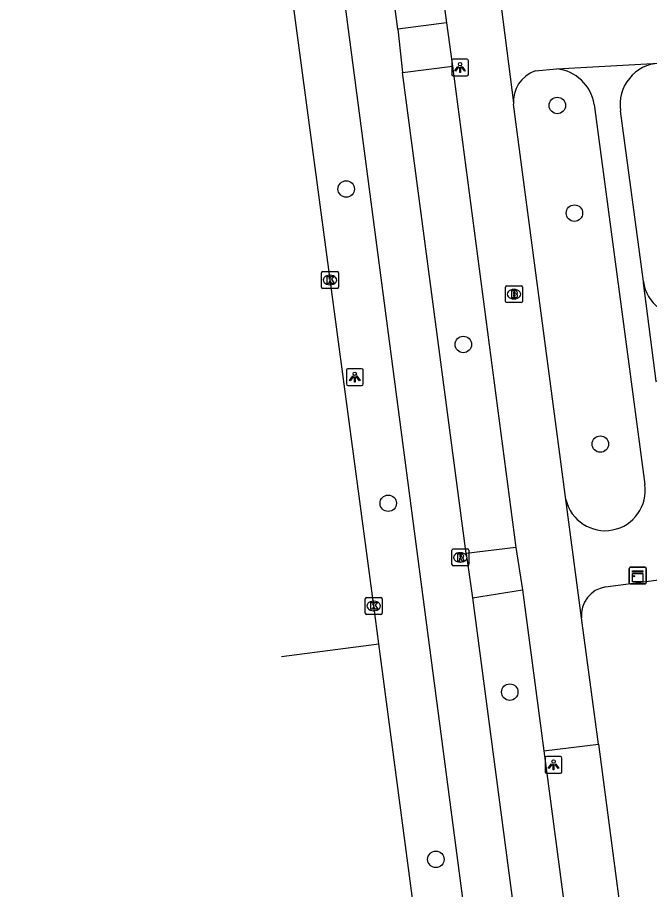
# Model space of a CAD drawing. Extents: x 161084 to 161928, y 385355 to 386522.
# Drawn here: x 161205.2 to 161242.8, y 385538 to 385589.7 of the extents above; entities that cross this region are included whole.
import ezdxf

# ---------------------------------------------------------------- set-up
doc = ezdxf.new("R2010")
doc.units = 0
for name, color, linetype in [('IMGEO_Boom', 7, 'Continuous'), ('IMGEO_Brandkraan', 7, 'Continuous'), ('IMGEO_Fietspad_gesloten', 7, 'Continuous'), ('IMGEO_Kast', 7, 'Continuous'), ('IMGEO_Kolk', 7, 'Continuous'), ('IMGEO_Lichtpunt', 7, 'Continuous'), ('IMGEO_OVBaan_gesloten', 7, 'Continuous'), ('IMGEO_Rioolput', 7, 'Continuous'), ('IMGEO_Voetpad_open', 7, 'Continuous')]:
    doc.layers.add(name, color=color, linetype=linetype)

msp = doc.modelspace()

# ---------------------------------------------------------------- linework, layer by layer
at = {"layer": 'IMGEO_Boom'}
for centre in [(161237.305, 385584.506), (161224.77, 385579.545), (161238.324, 385578.116), (161231.724, 385570.317), (161239.861, 385564.404), (161227.266, 385560.891), (161234.483, 385549.68), (161230.094, 385539.749)]:
    msp.add_circle(centre, 0.489, dxfattribs=at)
at = {"layer": 'IMGEO_Brandkraan'}
for p, q in [((161234.235, 385572.877), (161234.235, 385573.729)), ((161234.31, 385573.803), (161235.162, 385573.803)), ((161235.236, 385573.729), (161235.236, 385572.877)), ((161234.723, 385573.583), (161234.748, 385573.583)), ((161235.162, 385572.803), (161234.31, 385572.803)), ((161234.746, 385573.023), (161234.721, 385573.023))]:
    msp.add_line(p, q, dxfattribs=at)
for points in [[(161234.235, 385572.877), (161234.235, 385573.729)], [(161234.31, 385573.803), (161235.162, 385573.803)], [(161235.236, 385573.729), (161235.236, 385572.877)], [(161234.583, 385573.503), (161234.583, 385573.103), (161234.796, 385573.103)], [(161234.814, 385573.503), (161234.583, 385573.503)], [(161234.762, 385573.422), (161234.708, 385573.422), (161234.708, 385573.346)], [(161234.708, 385573.346), (161234.761, 385573.346)], [(161234.77, 385573.27), (161234.708, 385573.27), (161234.708, 385573.189)], [(161235.162, 385572.803), (161234.31, 385572.803)], [(161234.708, 385573.189), (161234.77, 385573.189)]]:
    msp.add_lwpolyline(points, dxfattribs=at)
for centre, radius, start, end in [((161234.312, 385573.727), 0.0765, 91.552, 178.448), ((161234.312, 385573.727), 0.0765, 91.552, 178.448), ((161235.16, 385573.727), 0.0765, 1.552, 88.448), ((161235.16, 385573.727), 0.0765, 1.552, 88.448), ((161234.763, 385573.384), 0.0379, 267.8285, 90.9355), ((161234.771, 385573.229), 0.0404, 269.8759, 90.5077), ((161234.818, 385573.358), 0.145, 59.4692, 91.5367), ((161234.843, 385573.405), 0.0922, 285.5137, 58.1501), ((161234.848, 385573.213), 0.105, 301.3115, 78.989), ((161234.312, 385572.879), 0.0765, 181.552, 268.448), ((161234.312, 385572.879), 0.0765, 181.552, 268.448), ((161234.802, 385573.354), 0.251, 268.6676, 293.5347), ((161235.16, 385572.879), 0.0765, 271.552, 358.448), ((161235.16, 385572.879), 0.0765, 271.552, 358.448)]:
    msp.add_arc(centre, radius, start, end, dxfattribs=at)
for centre, major_axis, ratio, start_param, end_param in [((161234.722, 385573.303), (-0.387, 0.002), 0.722429, 4.712389, 7.853982), ((161234.747, 385573.303), (-0.39, 0.002), 0.717154, 1.570796, 4.712389)]:
    msp.add_ellipse(centre, major_axis=major_axis, ratio=ratio, start_param=start_param, end_param=end_param, dxfattribs=at)
at = {"layer": 'IMGEO_Fietspad_gesloten'}
for points in [[(161220.02, 385626.723), (161222.179, 385609.637), (161229.642, 385552.92), (161237.816, 385490.801)], [(161227.827, 385589.03), (161225.123, 385609.586)], [(161227.827, 385589.03), (161228.109, 385586.465)], [(161231.897, 385557.917), (161228.109, 385586.465)], [(161231.897, 385557.917), (161232.276, 385555.284)], [(161232.276, 385555.284), (161235.077, 385534.001)]]:
    msp.add_lwpolyline(points, dxfattribs=at)
at = {"layer": 'IMGEO_Kast'}
for p, q in [((161241.583, 385556.174), (161241.583, 385557.015)), ((161241.583, 385557.015), (161241.583, 385556.174)), ((161241.658, 385557.099), (161242.499, 385557.099)), ((161242.499, 385557.099), (161241.658, 385557.099)), ((161242.583, 385557.024), (161242.583, 385556.183)), ((161242.583, 385556.183), (161242.583, 385557.024)), ((161242.508, 385556.099), (161241.667, 385556.099)), ((161241.667, 385556.099), (161242.508, 385556.099))]:
    msp.add_line(p, q, dxfattribs=at)
for points in [[(161241.778, 385556.889), (161242.378, 385556.889), (161242.378, 385556.804), (161241.778, 385556.804), (161241.778, 385556.889)], [(161241.778, 385556.714), (161242.378, 385556.714), (161242.378, 385556.225), (161241.778, 385556.225), (161241.778, 385556.714)]]:
    msp.add_lwpolyline(points, dxfattribs=at)
msp.add_circle((161241.862, 385556.563), 0.0377, dxfattribs=at)
for centre, start, end in [((161241.661, 385557.021), 92.4484, 184.2845), ((161241.661, 385557.021), 92.4484, 184.2845), ((161242.505, 385557.021), 2.4484, 94.2845), ((161242.505, 385557.021), 2.4484, 94.2845), ((161241.661, 385556.177), 182.4484, 274.2845), ((161241.661, 385556.177), 182.4484, 274.2845), ((161242.505, 385556.177), 272.4484, 4.2845), ((161242.505, 385556.177), 272.4484, 4.2845)]:
    msp.add_arc(centre, 0.0779, start, end, dxfattribs=at)
at = {"layer": 'IMGEO_Kolk'}
for p, q in [((161223.308, 385573.718), (161223.308, 385574.57)), ((161223.383, 385574.644), (161224.235, 385574.644)), ((161223.796, 385574.424), (161223.821, 385574.424)), ((161224.309, 385574.57), (161224.309, 385573.718)), ((161223.819, 385573.864), (161223.794, 385573.864)), ((161224.235, 385573.644), (161223.383, 385573.644)), ((161225.904, 385554.368), (161225.904, 385555.22)), ((161225.979, 385555.294), (161226.831, 385555.294)), ((161226.905, 385555.22), (161226.905, 385554.368)), ((161226.392, 385555.074), (161226.417, 385555.074)), ((161226.831, 385554.294), (161225.979, 385554.294)), ((161226.415, 385554.514), (161226.39, 385554.514))]:
    msp.add_line(p, q, dxfattribs=at)
for points in [[(161223.308, 385573.718), (161223.308, 385574.57)], [(161223.383, 385574.644), (161224.235, 385574.644)], [(161223.629, 385574.344), (161223.752, 385574.344), (161223.752, 385574.193), (161223.882, 385574.344), (161224.046, 385574.344), (161223.9, 385574.193), (161224.053, 385573.944), (161223.901, 385573.944), (161223.816, 385574.108), (161223.752, 385574.041), (161223.752, 385573.944), (161223.629, 385573.944), (161223.629, 385574.344)], [(161224.309, 385574.57), (161224.309, 385573.718)], [(161224.235, 385573.644), (161223.383, 385573.644)], [(161225.904, 385554.368), (161225.904, 385555.22)], [(161225.979, 385555.294), (161226.831, 385555.294)], [(161226.905, 385555.22), (161226.905, 385554.368)], [(161226.225, 385554.994), (161226.348, 385554.994), (161226.348, 385554.843), (161226.478, 385554.994), (161226.642, 385554.994), (161226.496, 385554.843), (161226.649, 385554.594), (161226.497, 385554.594), (161226.412, 385554.758), (161226.348, 385554.691), (161226.348, 385554.594), (161226.225, 385554.594), (161226.225, 385554.994)], [(161226.831, 385554.294), (161225.979, 385554.294)]]:
    msp.add_lwpolyline(points, dxfattribs=at)
for centre, start, end in [((161223.385, 385574.568), 91.552, 178.448), ((161223.385, 385574.568), 91.552, 178.448), ((161224.233, 385574.568), 1.552, 88.448), ((161224.233, 385574.568), 1.552, 88.448), ((161223.385, 385573.72), 181.552, 268.448), ((161223.385, 385573.72), 181.552, 268.448), ((161224.233, 385573.72), 271.552, 358.448), ((161224.233, 385573.72), 271.552, 358.448), ((161225.981, 385555.218), 91.552, 178.448), ((161225.981, 385555.218), 91.552, 178.448), ((161226.829, 385555.218), 1.552, 88.448), ((161226.829, 385555.218), 1.552, 88.448), ((161225.981, 385554.37), 181.552, 268.448), ((161225.981, 385554.37), 181.552, 268.448), ((161226.829, 385554.37), 271.552, 358.448), ((161226.829, 385554.37), 271.552, 358.448)]:
    msp.add_arc(centre, 0.0765, start, end, dxfattribs=at)
for centre, major_axis, ratio, start_param, end_param in [((161223.795, 385574.144), (-0.387, 0.002), 0.722429, 4.712389, 7.853982), ((161223.82, 385574.144), (-0.39, 0.002), 0.717154, 1.570796, 4.712389), ((161226.391, 385554.794), (-0.387, 0.002), 0.722429, 4.712389, 7.853982), ((161226.416, 385554.794), (-0.39, 0.002), 0.717154, 1.570796, 4.712389)]:
    msp.add_ellipse(centre, major_axis=major_axis, ratio=ratio, start_param=start_param, end_param=end_param, dxfattribs=at)
at = {"layer": 'IMGEO_Lichtpunt'}
for p, q in [((161231.935, 385587.256), (161231.127, 385587.256)), ((161231.935, 385587.256), (161231.127, 385587.256)), ((161231.033, 385587.161), (161231.033, 385586.354)), ((161231.033, 385587.161), (161231.033, 385586.354)), ((161232.029, 385586.354), (161232.029, 385587.161)), ((161232.029, 385586.354), (161232.029, 385587.161)), ((161231.127, 385586.26), (161231.935, 385586.26)), ((161231.127, 385586.26), (161231.935, 385586.26)), ((161224.781, 385568.785), (161224.781, 385567.978)), ((161224.781, 385568.785), (161224.781, 385567.978)), ((161225.683, 385568.88), (161224.875, 385568.88)), ((161225.683, 385568.88), (161224.875, 385568.88)), ((161225.777, 385567.978), (161225.777, 385568.785)), ((161225.777, 385567.978), (161225.777, 385568.785)), ((161224.875, 385567.884), (161225.683, 385567.884)), ((161224.875, 385567.884), (161225.683, 385567.884)), ((161236.585, 385545.763), (161236.585, 385544.956)), ((161236.585, 385545.763), (161236.585, 385544.956)), ((161237.487, 385545.858), (161236.679, 385545.858)), ((161237.487, 385545.858), (161236.679, 385545.858)), ((161237.581, 385544.956), (161237.581, 385545.763)), ((161237.581, 385544.956), (161237.581, 385545.763)), ((161236.679, 385544.862), (161237.487, 385544.862)), ((161236.679, 385544.862), (161237.487, 385544.862))]:
    msp.add_line(p, q, dxfattribs=at)
for points in [[(161231.407, 385586.825), (161231.446, 385586.797), (161231.258, 385586.535), (161231.22, 385586.562), (161231.407, 385586.825)], [(161231.509, 385586.777), (161231.556, 385586.777), (161231.556, 385586.455), (161231.509, 385586.455), (161231.509, 385586.777)], [(161231.619, 385586.797), (161231.657, 385586.824), (161231.844, 385586.562), (161231.805, 385586.534), (161231.619, 385586.797)], [(161225.155, 385568.449), (161225.194, 385568.421), (161225.006, 385568.159), (161224.968, 385568.186), (161225.155, 385568.449)], [(161225.257, 385568.401), (161225.304, 385568.401), (161225.304, 385568.079), (161225.257, 385568.079), (161225.257, 385568.401)], [(161225.367, 385568.421), (161225.405, 385568.448), (161225.592, 385568.186), (161225.553, 385568.158), (161225.367, 385568.421)], [(161236.959, 385545.427), (161236.998, 385545.399), (161236.81, 385545.137), (161236.772, 385545.164), (161236.959, 385545.427)], [(161237.061, 385545.379), (161237.108, 385545.379), (161237.108, 385545.057), (161237.061, 385545.057), (161237.061, 385545.379)], [(161237.171, 385545.399), (161237.209, 385545.426), (161237.396, 385545.164), (161237.357, 385545.136), (161237.171, 385545.399)]]:
    msp.add_lwpolyline(points, dxfattribs=at)
for centre in [(161231.532, 385586.959), (161225.28, 385568.583), (161237.084, 385545.561)]:
    msp.add_circle(centre, 0.0994, dxfattribs=at)
for centre, start, end in [((161231.127, 385587.161), 90, 180), ((161231.127, 385587.161), 90, 180), ((161231.935, 385587.161), 0, 90), ((161231.935, 385587.161), 0, 90), ((161231.127, 385586.354), 180, 270), ((161231.127, 385586.354), 180, 270), ((161231.935, 385586.354), 270, 0), ((161231.935, 385586.354), 270, 360), ((161224.875, 385568.785), 90, 180), ((161224.875, 385568.785), 90, 180), ((161225.683, 385568.785), 0, 90), ((161225.683, 385568.785), 0, 90), ((161224.875, 385567.978), 180, 270), ((161224.875, 385567.978), 180, 270), ((161225.683, 385567.978), 270, 0), ((161225.683, 385567.978), 270, 360), ((161236.679, 385545.763), 90, 180), ((161236.679, 385545.763), 90, 180), ((161237.487, 385545.763), 0, 90), ((161237.487, 385545.763), 0, 90), ((161236.679, 385544.956), 180, 270), ((161236.679, 385544.956), 180, 270), ((161237.487, 385544.956), 270, 0), ((161237.487, 385544.956), 270, 360)]:
    msp.add_arc(centre, 0.0946, start, end, dxfattribs=at)
at = {"layer": 'IMGEO_OVBaan_gesloten'}
for points in [[(161226.701, 385552.542), (161226.405, 385554.794), (161218.115, 385616.778), (161215.622, 385635.788), (161213.137, 385655.09), (161210.493, 385675.4), (161208.061, 385693.766), (161205.538, 385713.078), (161205.243, 385715.237)], [(161220.927, 385551.802), (161226.701, 385552.542)], [(161245.842, 385407.69), (161244.152, 385420.707), (161241.372, 385441.081), (161239.042, 385459.421), (161237.22, 385473.071), (161226.701, 385552.542)]]:
    msp.add_lwpolyline(points, dxfattribs=at)
at = {"layer": 'IMGEO_Rioolput'}
for p, q in [((161231.05, 385557.251), (161231.05, 385558.103)), ((161231.125, 385558.177), (161231.977, 385558.177)), ((161231.538, 385557.957), (161231.563, 385557.957)), ((161232.051, 385558.103), (161232.051, 385557.251)), ((161231.977, 385557.177), (161231.125, 385557.177)), ((161231.561, 385557.397), (161231.536, 385557.397))]:
    msp.add_line(p, q, dxfattribs=at)
for points in [[(161231.05, 385557.251), (161231.05, 385558.103)], [(161231.125, 385558.177), (161231.977, 385558.177)], [(161231.639, 385557.875), (161231.387, 385557.877), (161231.387, 385557.477)], [(161231.565, 385557.796), (161231.511, 385557.796), (161231.511, 385557.715)], [(161231.511, 385557.715), (161231.563, 385557.715)], [(161232.051, 385558.103), (161232.051, 385557.251)], [(161231.977, 385557.177), (161231.125, 385557.177)], [(161231.387, 385557.477), (161231.511, 385557.477), (161231.511, 385557.639), (161231.522, 385557.639)], [(161231.569, 385557.61), (161231.64, 385557.477), (161231.78, 385557.477), (161231.715, 385557.603)]]:
    msp.add_lwpolyline(points, dxfattribs=at)
for centre, radius, start, end in [((161231.127, 385558.101), 0.0765, 91.552, 178.448), ((161231.127, 385558.101), 0.0765, 91.552, 178.448), ((161231.547, 385557.904), 0.19, 274.7715, 282.9687), ((161231.571, 385557.7), 0.0964, 77.0061, 93.1865), ((161231.585, 385557.757), 0.0378, 276.6634, 79.6772), ((161231.638, 385557.765), 0.109, 350.3612, 89.416), ((161231.636, 385557.765), 0.112, 277.5842, 350.9817), ((161231.975, 385558.101), 0.0765, 1.552, 88.448), ((161231.975, 385558.101), 0.0765, 1.552, 88.448), ((161231.127, 385557.253), 0.0765, 181.552, 268.448), ((161231.127, 385557.253), 0.0765, 181.552, 268.448), ((161231.521, 385557.586), 0.0533, 26.0293, 88.6989), ((161231.62, 385557.55), 0.108, 29.5134, 73.7905), ((161231.975, 385557.253), 0.0765, 271.552, 358.448), ((161231.975, 385557.253), 0.0765, 271.552, 358.448)]:
    msp.add_arc(centre, radius, start, end, dxfattribs=at)
for centre, major_axis, ratio, start_param, end_param in [((161231.537, 385557.677), (-0.387, 0.002), 0.722429, 4.712389, 7.853982), ((161231.562, 385557.677), (-0.39, 0.002), 0.717154, 1.570796, 4.712389)]:
    msp.add_ellipse(centre, major_axis=major_axis, ratio=ratio, start_param=start_param, end_param=end_param, dxfattribs=at)
at = {"layer": 'IMGEO_Voetpad_open'}
for points in [[(161227.928, 385609.956), (161230.731, 385589.403)], [(161233.79, 385591.822), (161233.791, 385591.786), (161234.703, 385584.654), (161234.715, 385584.574)], [(161230.731, 385589.403), (161227.827, 385589.03)], [(161230.731, 385589.403), (161231.077, 385586.833)], [(161228.109, 385586.465), (161231.077, 385586.833)], [(161231.077, 385586.833), (161234.846, 385558.256)], [(161235.991, 385586.563), (161237.271, 385586.682)], [(161237.271, 385586.682), (161243.336, 385587.014), (161243.359, 385587.013)], [(161237.822, 385561.114), (161234.715, 385584.574)], [(161239.502, 385584.563), (161241.393, 385570.329), (161242.498, 385562.013)], [(161242.417, 385574.055), (161241.068, 385584.196)], [(161243.197, 385568.084), (161243.18, 385568.142), (161242.418, 385573.984), (161242.417, 385574.055)], [(161240.171, 385555.923), (161297.57, 385563.486)], [(161238.752, 385554.088), (161237.822, 385561.114)], [(161234.846, 385558.256), (161231.897, 385557.917)], [(161234.846, 385558.256), (161235.23, 385555.76)], [(161232.276, 385555.284), (161235.23, 385555.76)], [(161235.23, 385555.76), (161236.498, 385546.189)], [(161239.748, 385546.589), (161238.752, 385554.088)], [(161236.498, 385546.189), (161239.748, 385546.589)], [(161239.748, 385546.589), (161241.067, 385536.656)], [(161236.498, 385546.189), (161238.063, 385534.381)]]:
    msp.add_lwpolyline(points, dxfattribs=at)
for centre, radius, start, end in [((161237, 385584.163), 2.534, 9.0841, 83.8656), ((161243.48, 385584.574), 2.442, 92.8469, 188.9118), ((161236.624, 385584.753), 1.918, 109.2858, 185.3515), ((161244.784, 385574.371), 2.388, 187.6029, 277.4753), ((161240.144, 385561.646), 2.382, 192.9145, 8.8511), ((161240.437, 385554.251), 1.693, 99.0386, 185.532)]:
    msp.add_arc(centre, radius, start, end, dxfattribs=at)

doc.saveas('drawing.dxf')
